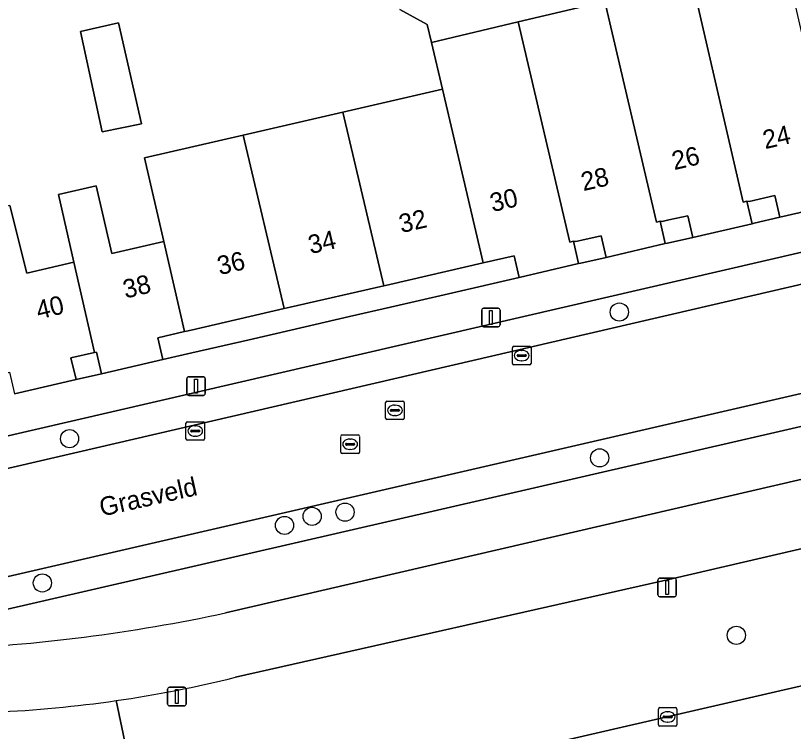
# Model space of a CAD drawing. Extents: x 156412 to 157779, y 382335 to 383768.
# Drawn here: x 157014.11 to 157056.03, y 383007.95 to 383046.51 of the extents above; entities that cross this region are included whole.
import ezdxf

# ---------------------------------------------------------------- set-up
doc = ezdxf.new("R2010")
doc.units = 0
for name, color, linetype in [('IMGEO_Berm_groen', 7, 'Continuous'), ('IMGEO_Boom', 7, 'Continuous'), ('IMGEO_Erf', 7, 'Continuous'), ('IMGEO_Fietspad_gesloten', 7, 'Continuous'), ('IMGEO_Kolk', 7, 'Continuous'), ('IMGEO_Lichtmast', 7, 'Continuous'), ('IMGEO_Openbare_ruimte_label', 7, 'Continuous'), ('IMGEO_Pand', 7, 'Continuous'), ('IMGEO_Pand_nummerreeks', 7, 'Continuous'), ('IMGEO_Parkeervlak_open', 7, 'Continuous'), ('IMGEO_Rijbaan_lokaal_gesloten', 7, 'Continuous'), ('IMGEO_Rijbaan_regionaal_gesloten', 7, 'Continuous'), ('IMGEO_Rioolput', 7, 'Continuous'), ('IMGEO_Voetpad_open', 7, 'Continuous')]:
    doc.layers.add(name, color=color, linetype=linetype)

msp = doc.modelspace()

# ---------------------------------------------------------------- linework, layer by layer
at = {"layer": 'IMGEO_Berm_groen'}
for points in [[(157134.668, 383046.231), (157133.887, 383045.692), (157132.892, 383044.965), (157131.807, 383044.306), (157130.652, 383043.778), (157130.127, 383043.549), (157130.075, 383043.523), (157130.648, 383041.534), (157069.138, 383027.297), (157007.744, 383013.169), (157007.809, 383012.863), (157007.932, 383012.29), (157010.107, 383012.383)], [(157025.431, 383014.337), (157134.445, 383039.6)], [(157120.078, 383025.139), (157123.21, 383025.803), (157135.435, 383028.656), (157133.846, 383035.729), (157125.414, 383033.797), (157049.55, 383016.188), (157025.969, 383010.873)], [(157019.53, 383009.614), (157021.079, 383002.266), (157086.233, 383017.27), (157120.078, 383025.139)], [(157010.025, 382999.721), (157021.079, 383002.266), (157019.53, 383009.614)]]:
    msp.add_lwpolyline(points, dxfattribs=at)
for centre, radius, start, end in [((157006.201, 383104.082), 91.782, 272.43918, 282.09423), ((157010.01, 383075.4), 66.472, 278.23454, 283.89208), ((157009.95, 383076.08), 67.153, 272.59585, 278.20211)]:
    msp.add_arc(centre, radius, start, end, dxfattribs=at)
at = {"layer": 'IMGEO_Boom'}
for centre in [(157046.644, 383030.541), (157017.024, 383023.721), (157045.585, 383022.687), (157031.866, 383019.765), (157030.092, 383019.535), (157028.606, 383019.05), (157015.56, 383015.952), (157052.948, 383013.13)]:
    msp.add_circle(centre, 0.489, dxfattribs=at)
at = {"layer": 'IMGEO_Erf'}
msp.add_lwpolyline([(157013.812, 383036.276), (157014.728, 383032.637), (157017.257, 383033.22), (157016.426, 383036.879), (157018.464, 383037.348), (157019.307, 383033.692), (157022.106, 383034.337), (157021.067, 383038.84), (157026.386, 383040.068), (157031.745, 383041.306), (157037.11, 383042.545), (157036.519, 383045.067), (157036.297, 383046.028), (157034.818, 383046.841)], dxfattribs=at)
for points in [[(157019.652, 383046.118), (157020.898, 383040.687), (157018.78, 383040.246), (157017.606, 383045.645)], [(157053.519, 383036.51), (157053.8, 383035.297), (157053.91, 383035.322), (157055.288, 383035.65), (157055.016, 383036.819), (157053.639, 383036.49)], [(157048.841, 383035.441), (157049.123, 383034.226), (157049.233, 383034.252), (157050.604, 383034.561), (157050.333, 383035.73), (157049.315, 383035.501), (157048.961, 383035.421)], [(157044.172, 383034.364), (157044.453, 383033.149), (157044.563, 383033.175), (157045.937, 383033.486), (157045.665, 383034.655), (157044.623, 383034.419), (157044.292, 383034.344)], [(157037.444, 383031.528), (157041.253, 383032.406), (157040.981, 383033.574), (157039.308, 383033.189), (157034.283, 383032.034), (157034.049, 383031.98), (157033.95, 383031.957), (157028.907, 383030.798), (157028.591, 383030.725), (157023.567, 383029.57), (157023.333, 383029.516), (157023.224, 383029.491), (157021.773, 383029.157), (157022.044, 383027.988), (157023.604, 383028.339), (157026.702, 383029.05), (157028.945, 383029.562), (157032.113, 383030.31), (157034.319, 383030.804)], [(157018.742, 383027.222), (157018.469, 383028.39), (157018.359, 383028.365), (157017.099, 383028.079), (157017.372, 383026.91)]]:
    msp.add_lwpolyline(points, close=True, dxfattribs=at)
at = {"layer": 'IMGEO_Fietspad_gesloten'}
for points in [[(157025.969, 383010.873), (157049.55, 383016.188), (157125.414, 383033.797), (157133.846, 383035.729), (157137.616, 383036.593), (157138.658, 383036.824), (157141.7, 383037.545), (157144.238, 383038.146), (157146.809, 383038.714), (157252.088, 383062.977)], [(157134.445, 383039.6), (157025.431, 383014.337)]]:
    msp.add_lwpolyline(points, dxfattribs=at)
for centre, radius, start, end in [((157006.201, 383104.082), 91.782, 272.43918, 282.09423), ((157010.01, 383075.4), 66.472, 278.23454, 283.89208), ((157009.95, 383076.08), 67.153, 272.59585, 278.20211)]:
    msp.add_arc(centre, radius, start, end, dxfattribs=at)
at = {"layer": 'IMGEO_Kolk'}
for p, q in [((157040.887, 383027.771), (157040.887, 383028.623)), ((157040.962, 383028.697), (157041.814, 383028.697)), ((157041.375, 383028.477), (157041.4, 383028.477)), ((157041.888, 383028.623), (157041.888, 383027.771)), ((157041.146, 383028.191), (157041.146, 383028.203)), ((157041.584, 383028.154), (157041.186, 383028.154)), ((157041.189, 383028.24), (157041.587, 383028.24)), ((157041.63, 383028.203), (157041.63, 383028.191)), ((157041.814, 383027.697), (157040.962, 383027.697)), ((157041.398, 383027.917), (157041.373, 383027.917)), ((157023.293, 383023.709), (157023.293, 383024.561)), ((157023.368, 383024.635), (157024.22, 383024.635)), ((157023.781, 383024.415), (157023.806, 383024.415)), ((157024.294, 383024.561), (157024.294, 383023.709)), ((157023.552, 383024.129), (157023.552, 383024.141)), ((157023.99, 383024.092), (157023.592, 383024.092)), ((157023.595, 383024.178), (157023.993, 383024.178)), ((157023.804, 383023.855), (157023.779, 383023.855)), ((157024.036, 383024.141), (157024.036, 383024.129)), ((157024.22, 383023.635), (157023.368, 383023.635)), ((157048.75, 383008.309), (157048.75, 383009.161)), ((157048.825, 383009.235), (157049.677, 383009.235)), ((157049.751, 383009.161), (157049.751, 383008.309)), ((157049.009, 383008.729), (157049.009, 383008.741)), ((157049.052, 383008.778), (157049.45, 383008.778)), ((157049.238, 383009.015), (157049.263, 383009.015)), ((157049.493, 383008.741), (157049.493, 383008.729)), ((157049.447, 383008.692), (157049.049, 383008.692)), ((157049.261, 383008.455), (157049.236, 383008.455)), ((157049.677, 383008.235), (157048.825, 383008.235))]:
    msp.add_line(p, q, dxfattribs=at)
for points in [[(157040.887, 383027.771), (157040.887, 383028.623)], [(157040.962, 383028.697), (157041.814, 383028.697)], [(157041.888, 383028.623), (157041.888, 383027.771)], [(157041.814, 383027.697), (157040.962, 383027.697)], [(157023.293, 383023.709), (157023.293, 383024.561)], [(157023.368, 383024.635), (157024.22, 383024.635)], [(157024.294, 383024.561), (157024.294, 383023.709)], [(157024.22, 383023.635), (157023.368, 383023.635)], [(157048.75, 383008.309), (157048.75, 383009.161)], [(157048.825, 383009.235), (157049.677, 383009.235)], [(157049.751, 383009.161), (157049.751, 383008.309)], [(157049.677, 383008.235), (157048.825, 383008.235)]]:
    msp.add_lwpolyline(points, dxfattribs=at)
for centre, radius, start, end in [((157040.964, 383028.621), 0.0765, 91.552, 178.448), ((157040.964, 383028.621), 0.0765, 91.552, 178.448), ((157041.812, 383028.621), 0.0765, 1.552, 88.448), ((157041.812, 383028.621), 0.0765, 1.552, 88.448), ((157041.186, 383028.2), 0.0403, 85.8775, 175.7526), ((157041.183, 383028.19), 0.0366, 178.938, 274.7102), ((157041.587, 383028.197), 0.043, 264.8664, 352.4533), ((157041.591, 383028.202), 0.0386, 1.7309, 96.639), ((157040.964, 383027.773), 0.0765, 181.552, 268.448), ((157040.964, 383027.773), 0.0765, 181.552, 268.448), ((157041.812, 383027.773), 0.0765, 271.552, 358.448), ((157041.812, 383027.773), 0.0765, 271.552, 358.448), ((157023.37, 383024.559), 0.0765, 91.552, 178.448), ((157023.37, 383024.559), 0.0765, 91.552, 178.448), ((157024.218, 383024.559), 0.0765, 1.552, 88.448), ((157024.218, 383024.559), 0.0765, 1.552, 88.448), ((157023.592, 383024.138), 0.0403, 85.8775, 175.7526), ((157023.589, 383024.128), 0.0366, 178.938, 274.7102), ((157023.993, 383024.135), 0.043, 264.8664, 352.4533), ((157023.997, 383024.14), 0.0386, 1.7309, 96.639), ((157023.37, 383023.711), 0.0765, 181.552, 268.448), ((157023.37, 383023.711), 0.0765, 181.552, 268.448), ((157024.218, 383023.711), 0.0765, 271.552, 358.448), ((157024.218, 383023.711), 0.0765, 271.552, 358.448), ((157048.827, 383009.159), 0.0765, 91.552, 178.448), ((157048.827, 383009.159), 0.0765, 91.552, 178.448), ((157049.675, 383009.159), 0.0765, 1.552, 88.448), ((157049.675, 383009.159), 0.0765, 1.552, 88.448), ((157049.049, 383008.738), 0.0403, 85.8775, 175.7526), ((157049.046, 383008.728), 0.0366, 178.938, 274.7102), ((157049.45, 383008.735), 0.043, 264.8664, 352.4533), ((157049.454, 383008.74), 0.0386, 1.7309, 96.639), ((157048.827, 383008.311), 0.0765, 181.552, 268.448), ((157048.827, 383008.311), 0.0765, 181.552, 268.448), ((157049.675, 383008.311), 0.0765, 271.552, 358.448), ((157049.675, 383008.311), 0.0765, 271.552, 358.448)]:
    msp.add_arc(centre, radius, start, end, dxfattribs=at)
for centre, major_axis, ratio, start_param, end_param in [((157041.374, 383028.197), (-0.387, 0.002), 0.722429, 4.712389, 7.853982), ((157041.399, 383028.197), (-0.39, 0.002), 0.717154, 1.570796, 4.712389), ((157023.78, 383024.135), (-0.387, 0.002), 0.722429, 4.712389, 7.853982), ((157023.805, 383024.135), (-0.39, 0.002), 0.717154, 1.570796, 4.712389), ((157049.237, 383008.735), (-0.387, 0.002), 0.722429, 4.712389, 7.853982), ((157049.262, 383008.735), (-0.39, 0.002), 0.717154, 1.570796, 4.712389)]:
    msp.add_ellipse(centre, major_axis=major_axis, ratio=ratio, start_param=start_param, end_param=end_param, dxfattribs=at)
at = {"layer": 'IMGEO_Lichtmast'}
for p, q in [((157039.23, 383029.849), (157039.23, 383030.649)), ((157039.23, 383030.649), (157039.23, 383029.849)), ((157039.33, 383030.749), (157040.12, 383030.749)), ((157040.12, 383030.749), (157039.33, 383030.749)), ((157040.22, 383030.649), (157040.22, 383029.849)), ((157040.22, 383029.849), (157040.22, 383030.649)), ((157040.12, 383029.749), (157039.33, 383029.749)), ((157039.33, 383029.749), (157040.12, 383029.749)), ((157023.342, 383026.155), (157023.342, 383026.955)), ((157023.342, 383026.955), (157023.342, 383026.155)), ((157023.442, 383027.055), (157024.232, 383027.055)), ((157024.232, 383027.055), (157023.442, 383027.055)), ((157024.332, 383026.955), (157024.332, 383026.155)), ((157024.332, 383026.155), (157024.332, 383026.955)), ((157024.232, 383026.055), (157023.442, 383026.055)), ((157023.442, 383026.055), (157024.232, 383026.055)), ((157048.725, 383015.31), (157048.725, 383016.11)), ((157048.725, 383016.11), (157048.725, 383015.31)), ((157048.825, 383016.21), (157049.615, 383016.21)), ((157049.615, 383016.21), (157048.825, 383016.21)), ((157049.715, 383016.11), (157049.715, 383015.31)), ((157049.715, 383015.31), (157049.715, 383016.11)), ((157049.615, 383015.21), (157048.825, 383015.21)), ((157048.825, 383015.21), (157049.615, 383015.21)), ((157022.309, 383009.431), (157022.309, 383010.231)), ((157022.309, 383010.231), (157022.309, 383009.431)), ((157022.409, 383010.331), (157023.199, 383010.331)), ((157023.199, 383010.331), (157022.409, 383010.331)), ((157023.299, 383010.231), (157023.299, 383009.431)), ((157023.299, 383009.431), (157023.299, 383010.231)), ((157023.199, 383009.331), (157022.409, 383009.331)), ((157022.409, 383009.331), (157023.199, 383009.331))]:
    msp.add_line(p, q, dxfattribs=at)
for points in [[(157039.65, 383030.624), (157039.8, 383030.624), (157039.8, 383029.874), (157039.65, 383029.874), (157039.65, 383030.624)], [(157023.762, 383026.93), (157023.912, 383026.93), (157023.912, 383026.18), (157023.762, 383026.18), (157023.762, 383026.93)], [(157049.145, 383016.085), (157049.295, 383016.085), (157049.295, 383015.335), (157049.145, 383015.335), (157049.145, 383016.085)], [(157022.729, 383010.206), (157022.879, 383010.206), (157022.879, 383009.456), (157022.729, 383009.456), (157022.729, 383010.206)]]:
    msp.add_lwpolyline(points, dxfattribs=at)
for centre, start, end in [((157039.33, 383030.649), 90, 180), ((157039.33, 383030.649), 90, 180), ((157040.12, 383030.649), 0, 90), ((157040.12, 383030.649), 360, 90), ((157039.33, 383029.849), 180, 270), ((157039.33, 383029.849), 180, 270), ((157040.12, 383029.849), 270, 0), ((157040.12, 383029.849), 270, 0), ((157023.442, 383026.955), 90, 180), ((157023.442, 383026.955), 90, 180), ((157024.232, 383026.955), 0, 90), ((157024.232, 383026.955), 360, 90), ((157023.442, 383026.155), 180, 270), ((157023.442, 383026.155), 180, 270), ((157024.232, 383026.155), 270, 0), ((157024.232, 383026.155), 270, 0), ((157048.825, 383016.11), 90, 180), ((157048.825, 383016.11), 90, 180), ((157049.615, 383016.11), 0, 90), ((157049.615, 383016.11), 360, 90), ((157048.825, 383015.31), 180, 270), ((157048.825, 383015.31), 180, 270), ((157049.615, 383015.31), 270, 0), ((157049.615, 383015.31), 270, 0), ((157022.409, 383010.231), 90, 180), ((157022.409, 383010.231), 90, 180), ((157023.199, 383010.231), 0, 90), ((157023.199, 383010.231), 360, 90), ((157022.409, 383009.431), 180, 270), ((157022.409, 383009.431), 180, 270), ((157023.199, 383009.431), 270, 0), ((157023.199, 383009.431), 270, 0)]:
    msp.add_arc(centre, 0.1, start, end, dxfattribs=at)
at = {"layer": 'IMGEO_Pand'}
for points in [[(157055.561, 383049.561), (157050.565, 383048.382), (157053.323, 383036.469), (157053.519, 383036.51), (157053.639, 383036.49), (157055.016, 383036.819), (157055.288, 383035.65), (157058.598, 383036.411)], [(157050.565, 383048.382), (157045.864, 383047.273), (157048.648, 383035.39), (157048.841, 383035.441), (157048.961, 383035.421), (157049.315, 383035.501), (157050.333, 383035.73), (157050.604, 383034.561), (157053.8, 383035.297), (157053.519, 383036.51), (157053.323, 383036.469)], [(157045.864, 383047.273), (157041.201, 383046.172), (157043.973, 383034.312), (157044.172, 383034.364), (157044.292, 383034.344), (157044.623, 383034.419), (157045.665, 383034.655), (157045.937, 383033.486), (157049.123, 383034.226), (157048.841, 383035.441), (157048.648, 383035.39)], [(157018.78, 383040.246), (157020.898, 383040.687), (157019.652, 383046.118), (157017.606, 383045.645)], [(157037.11, 383042.545), (157039.308, 383033.189), (157040.981, 383033.574), (157041.253, 383032.406), (157044.453, 383033.149), (157044.172, 383034.364), (157043.973, 383034.312), (157041.201, 383046.172), (157036.519, 383045.067)], [(157037.11, 383042.545), (157031.745, 383041.306), (157033.95, 383031.957), (157034.049, 383031.98), (157034.283, 383032.034), (157039.308, 383033.189)], [(157033.95, 383031.957), (157031.745, 383041.306), (157026.386, 383040.068), (157028.591, 383030.725), (157028.907, 383030.798)], [(157022.106, 383034.337), (157023.224, 383029.491), (157023.333, 383029.516), (157023.567, 383029.57), (157028.591, 383030.725), (157026.386, 383040.068), (157021.067, 383038.84)], [(157022.106, 383034.337), (157019.307, 383033.692), (157018.464, 383037.348), (157016.426, 383036.879), (157017.257, 383033.22), (157018.359, 383028.365), (157018.469, 383028.39), (157018.742, 383027.222), (157022.044, 383027.988), (157021.773, 383029.157), (157023.224, 383029.491)], [(157012.569, 383032.139), (157013.671, 383027.274), (157013.781, 383027.299), (157014.054, 383026.13), (157017.372, 383026.91), (157017.099, 383028.079), (157018.359, 383028.365), (157017.257, 383033.22), (157014.728, 383032.637), (157013.812, 383036.276), (157011.74, 383035.799)]]:
    msp.add_lwpolyline(points, close=True, dxfattribs=at)
at = {"layer": 'IMGEO_Parkeervlak_open'}
msp.add_lwpolyline([(157130.648, 383041.534), (157130.075, 383043.523), (157068.115, 383028.853), (157007.386, 383014.842), (157007.744, 383013.169), (157069.138, 383027.297)], close=True, dxfattribs=at)
for points in [[(157063.292, 383035.332), (157058.884, 383034.325), (157004.064, 383021.641), (157004.317, 383020.493)], [(157006.803, 383020.544), (157007.695, 383020.741), (157059.033, 383032.635), (157059.831, 383032.836)]]:
    msp.add_lwpolyline(points, dxfattribs=at)
at = {"layer": 'IMGEO_Rijbaan_lokaal_gesloten'}
for points in [[(157007.077, 383015.137), (157007.312, 383015.191), (157007.386, 383014.842), (157068.115, 383028.853), (157130.075, 383043.523)], [(157059.831, 383032.836), (157059.033, 383032.635), (157007.695, 383020.741), (157006.803, 383020.544)]]:
    msp.add_lwpolyline(points, dxfattribs=at)
at = {"layer": 'IMGEO_Rijbaan_regionaal_gesloten'}
msp.add_lwpolyline([(157141.179, 383026.512), (157140.296, 383029.792), (157138.951, 383029.477), (157135.435, 383028.656), (157123.21, 383025.803), (157120.078, 383025.139), (157086.233, 383017.27), (157021.079, 383002.266), (157010.025, 382999.721), (157006.286, 382998.858), (157006.14, 382998.823), (157001.796, 382997.802), (156998.557, 382997.047)], dxfattribs=at)
at = {"layer": 'IMGEO_Rioolput'}
for p, q in [((157034.051, 383024.822), (157034.051, 383025.674)), ((157034.126, 383025.748), (157034.978, 383025.748)), ((157034.539, 383025.528), (157034.564, 383025.528)), ((157035.052, 383025.674), (157035.052, 383024.822)), ((157034.31, 383025.242), (157034.31, 383025.254)), ((157034.748, 383025.205), (157034.35, 383025.205)), ((157034.353, 383025.291), (157034.751, 383025.291)), ((157034.794, 383025.254), (157034.794, 383025.242)), ((157034.978, 383024.748), (157034.126, 383024.748)), ((157034.562, 383024.968), (157034.537, 383024.968)), ((157031.641, 383022.996), (157031.641, 383023.848)), ((157031.716, 383023.922), (157032.568, 383023.922)), ((157032.642, 383023.848), (157032.642, 383022.996)), ((157031.9, 383023.416), (157031.9, 383023.428)), ((157031.943, 383023.465), (157032.341, 383023.465)), ((157032.129, 383023.702), (157032.154, 383023.702)), ((157032.384, 383023.428), (157032.384, 383023.416)), ((157032.338, 383023.379), (157031.94, 383023.379)), ((157032.152, 383023.142), (157032.127, 383023.142)), ((157032.568, 383022.922), (157031.716, 383022.922))]:
    msp.add_line(p, q, dxfattribs=at)
for points in [[(157034.051, 383024.822), (157034.051, 383025.674)], [(157034.126, 383025.748), (157034.978, 383025.748)], [(157035.052, 383025.674), (157035.052, 383024.822)], [(157034.978, 383024.748), (157034.126, 383024.748)], [(157031.641, 383022.996), (157031.641, 383023.848)], [(157031.716, 383023.922), (157032.568, 383023.922)], [(157032.642, 383023.848), (157032.642, 383022.996)], [(157032.568, 383022.922), (157031.716, 383022.922)]]:
    msp.add_lwpolyline(points, dxfattribs=at)
for centre, radius, start, end in [((157034.128, 383025.672), 0.0765, 91.552, 178.448), ((157034.128, 383025.672), 0.0765, 91.552, 178.448), ((157034.976, 383025.672), 0.0765, 1.552, 88.448), ((157034.976, 383025.672), 0.0765, 1.552, 88.448), ((157034.35, 383025.251), 0.0403, 85.8775, 175.7526), ((157034.347, 383025.241), 0.0366, 178.938, 274.7102), ((157034.751, 383025.248), 0.043, 264.8664, 352.4533), ((157034.755, 383025.253), 0.0386, 1.7309, 96.639), ((157034.128, 383024.824), 0.0765, 181.552, 268.448), ((157034.128, 383024.824), 0.0765, 181.552, 268.448), ((157034.976, 383024.824), 0.0765, 271.552, 358.448), ((157034.976, 383024.824), 0.0765, 271.552, 358.448), ((157031.718, 383023.846), 0.0765, 91.552, 178.448), ((157031.718, 383023.846), 0.0765, 91.552, 178.448), ((157032.566, 383023.846), 0.0765, 1.552, 88.448), ((157032.566, 383023.846), 0.0765, 1.552, 88.448), ((157031.94, 383023.425), 0.0403, 85.8775, 175.7526), ((157031.937, 383023.415), 0.0366, 178.938, 274.7102), ((157032.341, 383023.422), 0.043, 264.8664, 352.4533), ((157032.345, 383023.427), 0.0386, 1.7309, 96.639), ((157031.718, 383022.998), 0.0765, 181.552, 268.448), ((157031.718, 383022.998), 0.0765, 181.552, 268.448), ((157032.566, 383022.998), 0.0765, 271.552, 358.448), ((157032.566, 383022.998), 0.0765, 271.552, 358.448)]:
    msp.add_arc(centre, radius, start, end, dxfattribs=at)
for centre, major_axis, ratio, start_param, end_param in [((157034.538, 383025.248), (-0.387, 0.002), 0.722429, 4.712389, 7.853982), ((157034.563, 383025.248), (-0.39, 0.002), 0.717154, 1.570796, 4.712389), ((157032.128, 383023.422), (-0.387, 0.002), 0.722429, 4.712389, 7.853982), ((157032.153, 383023.422), (-0.39, 0.002), 0.717154, 1.570796, 4.712389)]:
    msp.add_ellipse(centre, major_axis=major_axis, ratio=ratio, start_param=start_param, end_param=end_param, dxfattribs=at)
at = {"layer": 'IMGEO_Voetpad_open'}
for points in [[(157034.818, 383046.841), (157036.297, 383046.028), (157036.519, 383045.067), (157041.201, 383046.172), (157045.864, 383047.273)], [(157063.984, 383037.622), (157060.035, 383036.721), (157058.598, 383036.411), (157055.288, 383035.65), (157053.91, 383035.322), (157053.8, 383035.297), (157050.604, 383034.561), (157049.233, 383034.252), (157049.123, 383034.226), (157045.937, 383033.486), (157044.563, 383033.175), (157044.453, 383033.149), (157041.253, 383032.406), (157037.444, 383031.528), (157034.319, 383030.804), (157032.113, 383030.31), (157028.945, 383029.562), (157026.702, 383029.05), (157023.604, 383028.339), (157022.044, 383027.988), (157018.742, 383027.222), (157017.372, 383026.91), (157014.054, 383026.13)], [(157004.317, 383020.493), (157004.064, 383021.641), (157058.884, 383034.325)]]:
    msp.add_lwpolyline(points, dxfattribs=at)

# ---------------------------------------------------------------- texts
at = {"layer": 'IMGEO_Openbare_ruimte_label'}
msp.add_text('Grasveld', height=1, rotation=12.6469, dxfattribs=at).set_placement((157018.754, 383019.524))
at = {"layer": 'IMGEO_Pand_nummerreeks'}
for s, rotation, p in [('24', 13.0004, (157054.501, 383039.313)), ('26', 13.0004, (157049.602, 383038.182)), ('28', 13.0004, (157044.706, 383037.052)), ('30', 12.9981, (157039.806, 383035.922)), ('32', 12.9981, (157034.901, 383034.789)), ('34', 12.9981, (157030.006, 383033.659)), ('36', 12.9981, (157025.107, 383032.528)), ('38', 13.5211, (157020.036, 383031.263)), ('40', 13.5211, (157015.356, 383030.138))]:
    msp.add_text(s, height=1, rotation=rotation, dxfattribs=at).set_placement(p)

doc.saveas('drawing.dxf')
